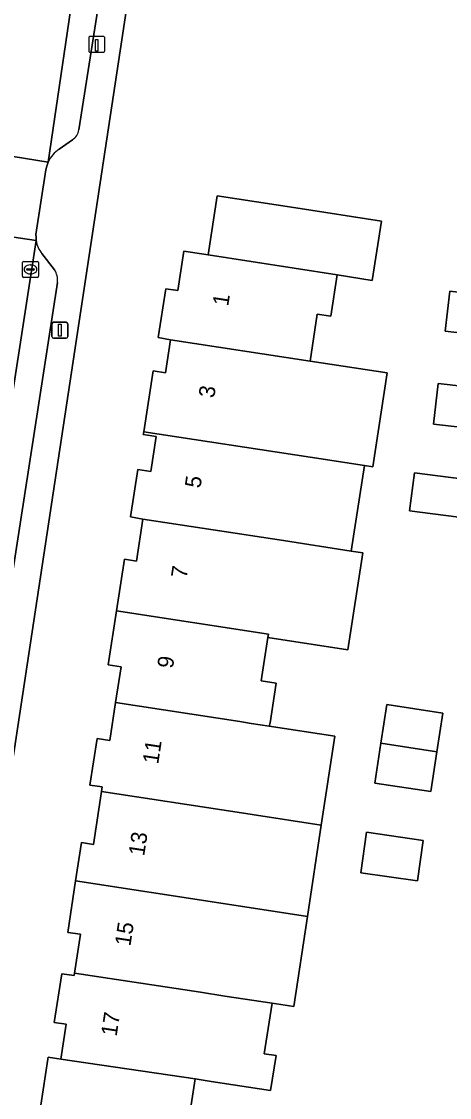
# Model space of a CAD drawing. Extents: x 161483 to 162250, y 379484 to 380833.
# Drawn here: x 162041.4 to 162068.3, y 380678.3 to 380745.9 of the extents above; entities that cross this region are included whole.
import ezdxf

# ---------------------------------------------------------------- set-up
doc = ezdxf.new("R2010")
doc.units = 0
for name, color, linetype in [('IMGEO_Erf', 7, 'Continuous'), ('IMGEO_Kolk', 7, 'Continuous'), ('IMGEO_Laadpaal', 7, 'Continuous'), ('IMGEO_Lichtmast', 7, 'Continuous'), ('IMGEO_Pand', 7, 'Continuous'), ('IMGEO_Pand_nummerreeks', 7, 'Continuous'), ('IMGEO_Parkeervlak_open', 7, 'Continuous'), ('IMGEO_Rijbaan_lokaal_open', 7, 'Continuous'), ('IMGEO_Voetpad_open', 7, 'Continuous')]:
    doc.layers.add(name, color=color, linetype=linetype)

msp = doc.modelspace()

# ---------------------------------------------------------------- linework, layer by layer
at = {"layer": 'IMGEO_Erf'}
for points in [[(162048.51, 380750), (162040.992, 380700.22), (162034.625, 380658.751)], [(162042.494, 380676.876), (162043.084, 380680.715), (162043.103, 380680.838), (162043.895, 380680.716), (162044.233, 380682.912), (162043.478, 380683.028), (162043.948, 380686.084), (162044.719, 380685.965), (162044.744, 380686.127), (162045.118, 380688.557), (162044.32, 380688.679), (162044.816, 380691.906), (162045.188, 380694.321), (162045.942, 380694.205), (162046.453, 380697.526), (162046.496, 380697.809), (162045.72, 380697.928), (162046.17, 380700.85), (162046.962, 380700.728), (162047.328, 380703.103), (162047.675, 380705.36), (162046.86, 380705.485), (162047.38, 380708.867), (162047.878, 380712.107), (162048.641, 380711.99), (162049.046, 380714.622), (162048.272, 380714.762), (162048.731, 380717.748), (162049.534, 380717.624), (162049.87, 380719.809), (162049.063, 380719.933), (162049.091, 380720.111), (162049.679, 380723.937), (162050.465, 380723.816), (162050.784, 380725.893), (162050.009, 380726.036), (162050.48, 380729.095), (162051.232, 380728.979), (162051.612, 380731.451), (162053.133, 380731.218), (162053.705, 380734.93), (162058.647, 380734.169), (162064.014, 380733.343), (162063.44, 380729.618), (162061.243, 380729.957), (162060.845, 380727.37), (162059.991, 380727.501), (162059.538, 380724.554), (162064.378, 380723.814), (162063.472, 380717.908), (162062.951, 380717.988), (162062.127, 380712.623), (162062.842, 380712.514), (162061.905, 380706.418), (162056.884, 380707.19), (162056.465, 380704.466), (162057.411, 380704.321), (162057.022, 380701.827), (162056.969, 380701.63), (162061.083, 380701.001), (162060.238, 380695.42), (162059.369, 380689.683), (162058.512, 380684.023), (162057.147, 380684.231), (162056.658, 380681.052), (162057.4, 380680.938), (162057.063, 380678.749), (162053.336, 380679.323), (162052.319, 380679.473), (162051.839, 380676.358)]]:
    msp.add_lwpolyline(points, dxfattribs=at)
for points in [[(162068.016, 380726.426), (162068.302, 380728.932), (162071.826, 380728.529), (162071.648, 380726.01)], [(162067.293, 380720.597), (162067.584, 380723.14), (162070.916, 380722.76), (162070.625, 380720.217)], [(162069.518, 380714.663), (162065.779, 380715.15), (162066.091, 380717.543), (162069.83, 380717.055)], [(162067.5, 380700.021), (162067.115, 380697.518), (162063.604, 380698.057), (162063.988, 380700.558), (162064.361, 380702.985), (162067.873, 380702.445)], [(162066.283, 380691.914), (162062.717, 380692.422), (162063.079, 380694.964), (162066.645, 380694.456)]]:
    msp.add_lwpolyline(points, close=True, dxfattribs=at)
at = {"layer": 'IMGEO_Kolk'}
for p, q in [((162041.486, 380729.879), (162041.486, 380730.731)), ((162041.561, 380730.805), (162042.413, 380730.805)), ((162041.745, 380730.299), (162041.745, 380730.311)), ((162041.788, 380730.348), (162042.186, 380730.348)), ((162041.974, 380730.585), (162041.999, 380730.585)), ((162042.229, 380730.311), (162042.229, 380730.299)), ((162042.487, 380730.731), (162042.487, 380729.879)), ((162042.413, 380729.805), (162041.561, 380729.805)), ((162042.183, 380730.262), (162041.785, 380730.262)), ((162041.997, 380730.025), (162041.972, 380730.025))]:
    msp.add_line(p, q, dxfattribs=at)
for points in [[(162041.486, 380729.879), (162041.486, 380730.731)], [(162041.561, 380730.805), (162042.413, 380730.805)], [(162042.487, 380730.731), (162042.487, 380729.879)], [(162042.413, 380729.805), (162041.561, 380729.805)]]:
    msp.add_lwpolyline(points, dxfattribs=at)
for centre, radius, start, end in [((162041.563, 380730.729), 0.0765, 91.55205, 178.44795), ((162041.563, 380730.729), 0.0765, 91.55205, 178.44795), ((162041.785, 380730.308), 0.0403, 85.87752, 175.75265), ((162041.782, 380730.298), 0.0366, 178.93798, 274.71019), ((162042.186, 380730.305), 0.043, 264.86636, 352.45326), ((162042.19, 380730.31), 0.0386, 1.73085, 96.63898), ((162042.411, 380730.729), 0.0765, 1.55205, 88.44795), ((162042.411, 380730.729), 0.0765, 1.55205, 88.44795), ((162041.563, 380729.881), 0.0765, 181.55205, 268.44795), ((162041.563, 380729.881), 0.0765, 181.55205, 268.44795), ((162042.411, 380729.881), 0.0765, 271.55205, 358.44795), ((162042.411, 380729.881), 0.0765, 271.55205, 358.44795)]:
    msp.add_arc(centre, radius, start, end, dxfattribs=at)
for centre, major_axis, ratio, start_param, end_param in [((162041.973, 380730.305), (-0.387, 0.002), 0.722429, 4.712389, 7.853982), ((162041.998, 380730.305), (-0.39, 0.002), 0.717154, 1.570796, 4.712389)]:
    msp.add_ellipse(centre, major_axis=major_axis, ratio=ratio, start_param=start_param, end_param=end_param, dxfattribs=at)
at = {"layer": 'IMGEO_Laadpaal'}
for p, q in [((162045.644, 380744.854), (162045.644, 380744.013)), ((162045.644, 380744.854), (162045.644, 380744.013)), ((162046.56, 380744.938), (162045.719, 380744.938)), ((162046.56, 380744.938), (162045.719, 380744.938)), ((162046.644, 380744.022), (162046.644, 380744.863)), ((162046.644, 380744.022), (162046.644, 380744.863)), ((162045.728, 380743.938), (162046.569, 380743.938)), ((162045.728, 380743.938), (162046.569, 380743.938))]:
    msp.add_line(p, q, dxfattribs=at)
msp.add_lwpolyline([(162046.059, 380744.751), (162046.219, 380744.751), (162046.219, 380744.018), (162046.059, 380744.018), (162046.059, 380744.751)], dxfattribs=at)
for centre, start, end in [((162045.722, 380744.86), 92.4484, 184.28452), ((162045.722, 380744.86), 92.4484, 184.28452), ((162046.566, 380744.86), 2.4484, 94.28452), ((162046.566, 380744.86), 2.4484, 94.28452), ((162045.722, 380744.016), 182.4484, 274.28452), ((162045.722, 380744.016), 182.4484, 274.28452), ((162046.566, 380744.016), 272.4484, 4.28452), ((162046.566, 380744.016), 272.4484, 4.28452)]:
    msp.add_arc(centre, 0.0779, start, end, dxfattribs=at)
at = {"layer": 'IMGEO_Lichtmast'}
for p, q in [((162043.432, 380726.99), (162044.222, 380726.99)), ((162044.222, 380726.99), (162043.432, 380726.99)), ((162043.332, 380726.09), (162043.332, 380726.89)), ((162043.332, 380726.89), (162043.332, 380726.09)), ((162044.322, 380726.89), (162044.322, 380726.09)), ((162044.322, 380726.09), (162044.322, 380726.89)), ((162044.222, 380725.99), (162043.432, 380725.99)), ((162043.432, 380725.99), (162044.222, 380725.99))]:
    msp.add_line(p, q, dxfattribs=at)
msp.add_lwpolyline([(162043.752, 380726.865), (162043.902, 380726.865), (162043.902, 380726.115), (162043.752, 380726.115), (162043.752, 380726.865)], dxfattribs=at)
for centre, start, end in [((162043.432, 380726.89), 90, 180), ((162043.432, 380726.89), 90, 180), ((162044.222, 380726.89), 0, 90), ((162044.222, 380726.89), 360, 90), ((162043.432, 380726.09), 180, 270), ((162043.432, 380726.09), 180, 270), ((162044.222, 380726.09), 270, 0), ((162044.222, 380726.09), 270, 0)]:
    msp.add_arc(centre, 0.1, start, end, dxfattribs=at)
at = {"layer": 'IMGEO_Pand'}
for points in [[(162061.243, 380729.957), (162063.44, 380729.618), (162064.014, 380733.343), (162058.647, 380734.169), (162053.705, 380734.93), (162053.133, 380731.218)], [(162061.243, 380729.957), (162053.133, 380731.218), (162051.612, 380731.451), (162051.232, 380728.979), (162050.48, 380729.095), (162050.009, 380726.036), (162050.784, 380725.893), (162059.538, 380724.554), (162059.991, 380727.501), (162060.845, 380727.37)], [(162071.648, 380726.01), (162071.826, 380728.529), (162068.302, 380728.932), (162068.016, 380726.426)], [(162064.378, 380723.814), (162059.538, 380724.554), (162050.784, 380725.893), (162050.465, 380723.816), (162049.679, 380723.937), (162049.091, 380720.111), (162059.553, 380718.512), (162062.951, 380717.988), (162063.472, 380717.908)], [(162067.293, 380720.597), (162070.625, 380720.217), (162070.916, 380722.76), (162067.584, 380723.14)], [(162062.951, 380717.988), (162059.553, 380718.512), (162049.091, 380720.111), (162049.063, 380719.933), (162049.87, 380719.809), (162049.534, 380717.624), (162048.731, 380717.748), (162048.272, 380714.762), (162049.046, 380714.622), (162057.861, 380713.275), (162062.127, 380712.623)], [(162066.091, 380717.543), (162065.779, 380715.15), (162069.518, 380714.663), (162069.83, 380717.055)], [(162062.127, 380712.623), (162057.861, 380713.275), (162049.046, 380714.622), (162048.641, 380711.99), (162047.878, 380712.107), (162047.38, 380708.867), (162056.918, 380707.409), (162056.884, 380707.19), (162061.905, 380706.418), (162062.842, 380712.514)], [(162056.884, 380707.19), (162056.918, 380707.409), (162047.38, 380708.867), (162046.86, 380705.485), (162047.675, 380705.36), (162047.328, 380703.103), (162055.122, 380701.912), (162055.843, 380701.802), (162056.969, 380701.63), (162057.022, 380701.827), (162057.411, 380704.321), (162056.465, 380704.466)], [(162056.969, 380701.63), (162055.843, 380701.802), (162055.122, 380701.912), (162047.328, 380703.103), (162046.962, 380700.728), (162046.17, 380700.85), (162045.72, 380697.928), (162046.496, 380697.809), (162046.453, 380697.526), (162054.967, 380696.231), (162055.909, 380696.086), (162060.238, 380695.42), (162061.083, 380701.001)], [(162063.988, 380700.558), (162067.5, 380700.021), (162067.873, 380702.445), (162064.361, 380702.985)], [(162067.5, 380700.021), (162063.988, 380700.558), (162063.604, 380698.057), (162067.115, 380697.518)], [(162060.238, 380695.42), (162055.909, 380696.086), (162054.967, 380696.231), (162046.453, 380697.526), (162045.942, 380694.205), (162045.188, 380694.321), (162044.816, 380691.906), (162054.084, 380690.49), (162059.369, 380689.683)], [(162066.283, 380691.914), (162066.645, 380694.456), (162063.079, 380694.964), (162062.717, 380692.422)], [(162059.369, 380689.683), (162054.084, 380690.49), (162044.816, 380691.906), (162044.32, 380688.679), (162045.118, 380688.557), (162044.744, 380686.127), (162052.663, 380684.916), (162054.181, 380684.684), (162057.147, 380684.231), (162058.512, 380684.023)], [(162057.147, 380684.231), (162054.181, 380684.684), (162052.663, 380684.916), (162044.744, 380686.127), (162044.719, 380685.965), (162043.948, 380686.084), (162043.478, 380683.028), (162044.233, 380682.912), (162043.895, 380680.716), (162052.319, 380679.473), (162053.336, 380679.323), (162057.063, 380678.749), (162057.4, 380680.938), (162056.658, 380681.052)], [(162052.319, 380679.473), (162043.895, 380680.716), (162043.103, 380680.838), (162043.084, 380680.715), (162042.494, 380676.876), (162043.277, 380676.755), (162043.001, 380674.959), (162050.765, 380673.773), (162052.464, 380673.513), (162052.484, 380673.646), (162052.886, 380676.255), (162051.839, 380676.358)]]:
    msp.add_lwpolyline(points, close=True, dxfattribs=at)
at = {"layer": 'IMGEO_Parkeervlak_open'}
for points in [[(162047.93, 380768.95), (162047.527, 380766.233), (162045.01, 380750), (162043.095, 380737.044)], [(162045.028, 380739.081), (162046.736, 380750), (162048.664, 380762.953), (162049.121, 380765.916), (162048.945, 380766.648), (162048.339, 380767.417)], [(162043.796, 380737.86), (162044.615, 380738.445)], [(162042.342, 380732.122), (162030.992, 380658.688)], [(162043.495, 380730.286), (162042.691, 380731.296)], [(162040.094, 380710.68), (162040.755, 380710.541), (162043.682, 380729.488)]]:
    msp.add_lwpolyline(points, dxfattribs=at)
for centre, radius, start, end in [((162044.141, 380739.205), 0.896, 301.96668, 352.03626), ((162044.913, 380736.191), 2.008, 123.79858, 154.87174), ((162044.144, 380732.397), 1.823, 188.66552, 217.14436), ((162042.426, 380729.615), 1.262, 354.23796, 32.13901)]:
    msp.add_arc(centre, radius, start, end, dxfattribs=at)
at = {"layer": 'IMGEO_Rijbaan_lokaal_open'}
msp.add_lwpolyline([(162043.584, 380770.542), (162043.54, 380770.256), (162043.026, 380766.873), (162040.476, 380750), (162040.179, 380748.077), (162038.552, 380737.764), (162043.095, 380737.044), (162045.01, 380750), (162047.527, 380766.233)], dxfattribs=at)
for points in [[(162043.095, 380737.044), (162038.552, 380737.764), (162038.548, 380737.302), (162037.9, 380733.176), (162037.814, 380732.79), (162042.342, 380732.122), (162042.333, 380732.316), (162042.325, 380732.508), (162042.94, 380736.566), (162043.014, 380736.794)], [(162042.342, 380732.122), (162037.814, 380732.79), (162037.468, 380730.523), (162035.466, 380717.413), (162035.405, 380717.007), (162034.086, 380708.223), (162024.239, 380644.567), (162028.775, 380643.851), (162030.621, 380656.254), (162030.651, 380656.454), (162030.992, 380658.688)]]:
    msp.add_lwpolyline(points, close=True, dxfattribs=at)
at = {"layer": 'IMGEO_Voetpad_open'}
for points in [[(162048.339, 380767.417), (162048.945, 380766.648), (162049.121, 380765.916), (162048.664, 380762.953), (162046.736, 380750), (162045.028, 380739.081)], [(162016.576, 380541.193), (162020.791, 380568.646), (162021.082, 380570.54), (162034.113, 380655.414), (162034.625, 380658.751), (162040.992, 380700.22), (162048.51, 380750)], [(162044.615, 380738.445), (162043.796, 380737.86)], [(162043.095, 380737.044), (162043.014, 380736.794), (162042.94, 380736.566), (162042.325, 380732.508), (162042.333, 380732.316), (162042.342, 380732.122)], [(162042.691, 380731.296), (162043.495, 380730.286)], [(162043.682, 380729.488), (162040.755, 380710.541), (162040.094, 380710.68)]]:
    msp.add_lwpolyline(points, dxfattribs=at)
for centre, radius, start, end in [((162044.141, 380739.205), 0.896, 301.96668, 352.03626), ((162044.913, 380736.191), 2.008, 123.79858, 154.87174), ((162044.144, 380732.397), 1.823, 188.66552, 217.14436), ((162042.426, 380729.615), 1.262, 354.23796, 32.13901)]:
    msp.add_arc(centre, radius, start, end, dxfattribs=at)

# ---------------------------------------------------------------- texts
at = {"layer": 'IMGEO_Pand_nummerreeks'}
for s, rotation, p in [('1', 81.31125, (162054.397, 380727.967)), ('3', 81.30844, (162053.515, 380722.194)), ('5', 81.30844, (162052.65, 380716.533)), ('7', 81.30844, (162051.785, 380710.873)), ('9', 81.30844, (162050.92, 380705.213)), ('11', 81.30844, (162050.003, 380699.211)), ('13', 81.30844, (162049.121, 380693.437)), ('15', 81.30844, (162048.256, 380687.777)), ('17', 81.30844, (162047.391, 380682.117))]:
    msp.add_text(s, height=1, rotation=rotation, dxfattribs=at).set_placement(p)

doc.saveas('drawing.dxf')
